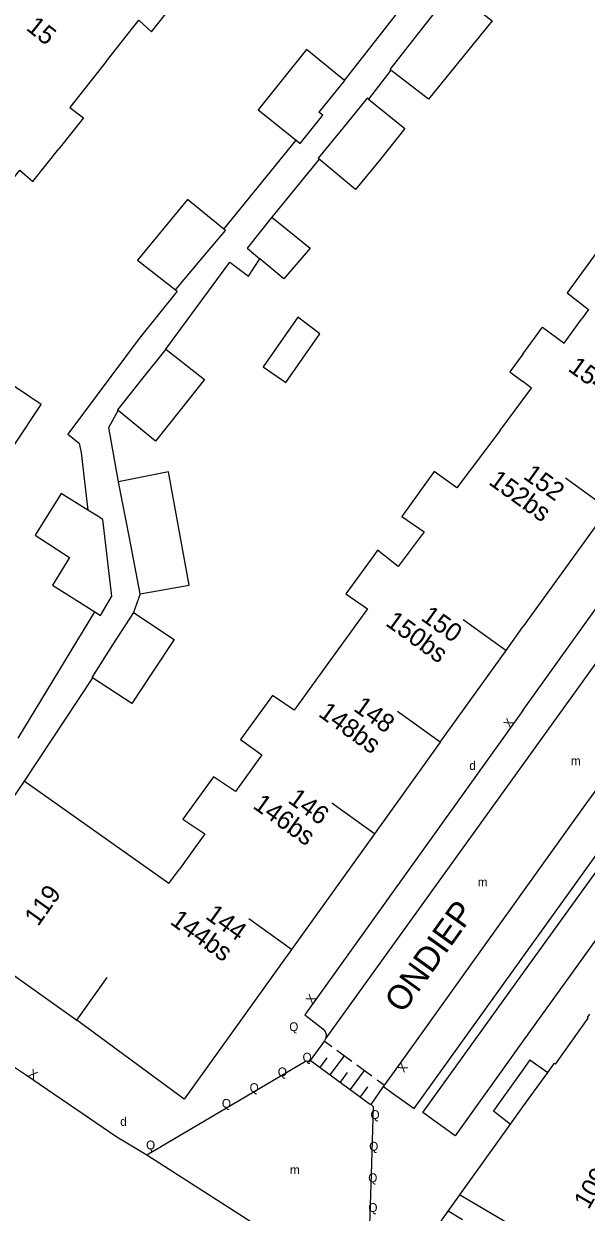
# Model space of a CAD drawing. Extents: x 134999 to 136502, y 457398 to 459002.
# Drawn here: x 135471.5 to 135503.6, y 457655 to 457722.8 of the extents above; entities that cross this region are included whole.
import ezdxf

# ---------------------------------------------------------------- set-up
doc = ezdxf.new("R2010")
doc.units = 0
for name, color, linetype in [('RI_DGTB_15', 7, 'Continuous'), ('RI_DGTB_2', 7, 'Continuous'), ('RI_DGTB_29', 7, 'Continuous'), ('RI_DGTB_30', 7, 'Continuous'), ('RI_DGTB_31', 7, 'Continuous'), ('RI_DGTB_35', 7, 'Continuous'), ('RI_DGTB_36', 7, 'Continuous'), ('RI_DGTB_37', 7, 'Continuous'), ('RI_DGTB_4', 7, 'Continuous'), ('RI_DGTB_43', 7, 'Continuous'), ('RI_DGTB_5', 7, 'Continuous'), ('RI_DGTB_53', 7, 'Continuous'), ('RI_DGTB_54', 7, 'Continuous'), ('RI_DGTB_6', 7, 'Continuous'), ('RI_DGTB_7', 7, 'Continuous')]:
    doc.layers.add(name, color=color, linetype=linetype)

msp = doc.modelspace()

# ---------------------------------------------------------------- linework, layer by layer
at = {"layer": 'RI_DGTB_15'}
for p, q in [((135504.859, 457695.11), (135502.425, 457696.863)), ((135499.033, 457687.029), (135496.596, 457688.778)), ((135495.278, 457681.796), (135492.841, 457683.545)), ((135491.523, 457676.563), (135489.086, 457678.312)), ((135486.785, 457669.96), (135484.348, 457671.709)), ((135474.528, 457665.93), (135476.267, 457668.376))]:
    msp.add_line(p, q, dxfattribs=at)
at = {"layer": 'RI_DGTB_2'}
for p, q in [((135495.734, 457655.033), (135496.404, 457655.963)), ((135495.241, 457654.334), (135495.734, 457655.033))]:
    msp.add_line(p, q, dxfattribs=at)
for points in [[(135501.42, 457662.952), (135501.801, 457663.471), (135501.858, 457663.43), (135503.736, 457666.048), (135503.686, 457666.092), (135503.816, 457666.274)], [(135500, 457660.979), (135501.42, 457662.952)], [(135499.294, 457660.002), (135500, 457660.979)], [(135496.404, 457655.963), (135499.294, 457660.002)], [(135500, 457653.838), (135496.477, 457655.909), (135496.404, 457655.963)]]:
    msp.add_lwpolyline(points, dxfattribs=at)
at = {"layer": 'RI_DGTB_31'}
for p, q in [((135488.66, 457664.748), (135489.09, 457664.432)), ((135489.376, 457664.222), (135490.236, 457663.59)), ((135487.857, 457663.655), (135491.295, 457661.128)), ((135488.43, 457663.234), (135488.832, 457663.781)), ((135489.003, 457662.812), (135489.807, 457663.906)), ((135489.576, 457662.391), (135489.978, 457662.938)), ((135490.149, 457661.97), (135490.953, 457663.064)), ((135490.523, 457663.379), (135491.382, 457662.748)), ((135490.722, 457661.549), (135491.124, 457662.096)), ((135490.861, 457661.731), (135491.153, 457662.137)), ((135491.669, 457662.537), (135492.099, 457662.222))]:
    msp.add_line(p, q, dxfattribs=at)
at = {"layer": 'RI_DGTB_4'}
for p, q in [((135504.862, 457695.108), (135500, 457688.369)), ((135499.037, 457687.027), (135500, 457688.369)), ((135495.281, 457681.794), (135499.037, 457687.027)), ((135495.281, 457681.794), (135491.525, 457676.561)), ((135491.525, 457676.561), (135486.786, 457669.959))]:
    msp.add_line(p, q, dxfattribs=at)
for points in [[(135471.516, 457679.564), (135468.147, 457674.626)], [(135466.233, 457671.821), (135474.528, 457665.93)], [(135486.786, 457669.959), (135480.663, 457661.428), (135474.528, 457665.93)]]:
    msp.add_lwpolyline(points, dxfattribs=at)
at = {"layer": 'RI_DGTB_5'}
for p, q in [((135498.677, 457699.563), (135500, 457701.332)), ((135479.783, 457673.729), (135471.516, 457679.564)), ((135479.783, 457673.729), (135480.381, 457674.556))]:
    msp.add_line(p, q, dxfattribs=at)
for points in [[(135476.2, 457720.622), (135478.075, 457722.984), (135478.791, 457722.321), (135480.31, 457724.25)], [(135476.2, 457720.622), (135474.123, 457718.007), (135474.901, 457717.421), (135473.502, 457715.648)], [(135469.083, 457711.66), (135471.275, 457714.42), (135472.021, 457713.771), (135473.502, 457715.648)], [(135507.963, 457712.314), (135505.603, 457709.052), (135504.367, 457709.953), (135502.525, 457707.423), (135503.746, 457706.486), (135503.339, 457705.924)], [(135500, 457703.93), (135501.115, 457705.461), (135502.351, 457704.56), (135503.339, 457705.924)], [(135500, 457703.93), (135499.249, 457702.928), (135500, 457702.365)], [(135500, 457701.332), (135500.495, 457701.994), (135500, 457702.365)], [(135498.677, 457699.563), (135496.233, 457696.294), (135494.94, 457697.225), (135493.093, 457694.673), (135494.354, 457693.789), (135492.876, 457691.816), (135491.705, 457692.755), (135491.483, 457692.448)], [(135491.483, 457692.448), (135489.893, 457690.253), (135491.129, 457689.403), (135488.924, 457686.356)], [(135488.924, 457686.356), (135486.94, 457683.616), (135485.696, 457684.455), (135483.872, 457681.937), (135485.1, 457681.074)], [(135485.1, 457681.074), (135483.582, 457678.976), (135482.335, 457679.814), (135480.589, 457677.402), (135481.837, 457676.567), (135480.381, 457674.556)]]:
    msp.add_lwpolyline(points, dxfattribs=at)
at = {"layer": 'RI_DGTB_53'}
for p, q in [((135514.46, 457700.65), (135500, 457680.522)), ((135478.521, 457658.241), (135490.851, 457650.371))]:
    msp.add_line(p, q, dxfattribs=at)
for points in [[(135500, 457683.599), (135512.06, 457700.41), (135512.71, 457701.29), (135513.75, 457700.53), (135513.907, 457700.461), (135514.112, 457700.449), (135514.306, 457700.515), (135514.46, 457700.65)], [(135503.556, 457678.191), (135504.282, 457679.178), (135515.7, 457695.058)], [(135500, 457683.599), (135487.54, 457666.23), (135488.58, 457665.44), (135488.711, 457665.295), (135488.773, 457665.109), (135488.756, 457664.914)], [(135500, 457669.528), (135509.475, 457682.704)], [(135500, 457673.232), (135503.556, 457678.191)], [(135504.18, 457674.403), (135506.006, 457673.082), (135500, 457664.725)], [(135500, 457668.596), (135504.18, 457674.403)], [(135492.109, 457662.245), (135492.913, 457663.35), (135500, 457673.232)], [(135492.04, 457662.15), (135492.479, 457661.816), (135493.795, 457660.9), (135500, 457669.528)], [(135500, 457664.725), (135496.124, 457659.332), (135494.287, 457660.659), (135500, 457668.596)], [(135488.756, 457664.914), (135488.675, 457664.76)], [(135488.675, 457664.76), (135488.67, 457664.75), (135487.789, 457663.549)], [(135471.651, 457662.804), (135476.821, 457659.281), (135478.521, 457658.241)], [(135491.469, 457660.996), (135491.334, 457661.122), (135492.04, 457662.15), (135492.109, 457662.245)], [(135490.851, 457650.371), (135491.119, 457650.783), (135491.172, 457651.374), (135491.35, 457657.132), (135491.469, 457660.996)]]:
    msp.add_lwpolyline(points, dxfattribs=at)
at = {"layer": 'RI_DGTB_54'}
for p, q in [((135489.805, 457719.536), (135493.826, 457724.683)), ((135492.455, 457720.134), (135491.182, 457718.473)), ((135482.924, 457711.058), (135487.048, 457716.131)), ((135488.371, 457715.058), (135485.668, 457711.747)), ((135478.138, 457690.257), (135477.771, 457689.197)), ((135475.43, 457685.454), (135471.516, 457679.564)), ((135500, 457680.522), (135488.756, 457664.914))]:
    msp.add_line(p, q, dxfattribs=at)
for points in [[(135479.603, 457704.217), (135483.261, 457709.171), (135484.331, 457708.381), (135484.971, 457709.368)], [(135480.169, 457707.594), (135480.255, 457707.524), (135478.081, 457704.821), (135474.019, 457699.371), (135474.661, 457698.851), (135474.781, 457698.301), (135475.165, 457695.031)], [(135476.914, 457696.637), (135476.361, 457699.741), (135476.894, 457700.707)], [(135471.182, 457682.013), (135475.564, 457689.231)], [(135469.802, 457664.015), (135471.651, 457662.804)], [(135478.521, 457658.241), (135487.621, 457663.621), (135487.789, 457663.549)]]:
    msp.add_lwpolyline(points, dxfattribs=at)
at = {"layer": 'RI_DGTB_6'}
msp.add_line((135484.879, 457717.876), (135487.048, 457716.131), dxfattribs=at)
for points in [[(135496.191, 457724.567), (135495.989, 457724.726), (135494.2, 457722.448)], [(135496.191, 457724.567), (135498.253, 457722.944), (135496.421, 457720.705)], [(135494.2, 457722.448), (135492.41, 457720.169), (135492.455, 457720.134)], [(135489.805, 457719.536), (135487.647, 457721.316), (135486.178, 457719.491)], [(135496.421, 457720.705), (135494.602, 457718.482), (135492.455, 457720.134)], [(135486.178, 457719.491), (135484.879, 457717.876)], [(135489.805, 457719.536), (135488.345, 457717.733)], [(135491.182, 457718.473), (135491.11, 457718.535), (135489.708, 457716.825)], [(135491.182, 457718.473), (135493.264, 457716.795), (135491.859, 457715.061)], [(135487.048, 457716.131), (135487.277, 457715.947), (135488.576, 457717.562), (135488.345, 457717.733)], [(135489.708, 457716.825), (135488.306, 457715.115), (135488.371, 457715.058)], [(135491.859, 457715.061), (135490.446, 457713.318), (135488.371, 457715.058)], [(135482.924, 457711.058), (135480.838, 457712.747), (135479.414, 457711.018)], [(135485.668, 457711.747), (135484.246, 457709.975), (135484.971, 457709.368)], [(135485.668, 457711.747), (135487.845, 457709.985), (135486.346, 457708.217), (135484.971, 457709.368)], [(135479.414, 457711.018), (135477.989, 457709.289), (135480.169, 457707.594)], [(135481.559, 457709.25), (135483.015, 457710.985), (135482.924, 457711.058)], [(135480.169, 457707.594), (135481.559, 457709.25)], [(135463.778, 457703.606), (135470.954, 457698.746), (135472.498, 457701.056), (135465.308, 457705.896), (135463.778, 457703.606)], [(135485.174, 457703.214), (135486.471, 457702.311), (135488.411, 457705.09), (135487.147, 457706.04), (135485.174, 457703.214)], [(135479.603, 457704.217), (135478.225, 457702.482)], [(135479.603, 457704.217), (135481.823, 457702.483), (135480.429, 457700.731)], [(135478.225, 457702.482), (135476.847, 457700.746), (135476.894, 457700.707)], [(135480.429, 457700.731), (135479.025, 457698.966), (135476.894, 457700.707)], [(135480.348, 457693.988), (135479.754, 457697.221), (135476.914, 457696.637)], [(135477.526, 457693.447), (135476.914, 457696.637)], [(135475.165, 457695.031), (135473.632, 457695.984), (135472.141, 457693.608), (135474.112, 457692.337)], [(135475.641, 457694.735), (135475.165, 457695.031)], [(135475.564, 457689.231), (135475.886, 457689.028), (135476.532, 457690.12), (135476.014, 457694.5), (135475.641, 457694.735)], [(135478.138, 457690.257), (135480.943, 457690.745), (135480.348, 457693.988)], [(135478.138, 457690.257), (135477.526, 457693.447)], [(135474.112, 457692.337), (135473.138, 457690.757), (135475.564, 457689.231)], [(135477.771, 457689.197), (135476.574, 457687.343)], [(135477.771, 457689.197), (135480.086, 457687.645), (135478.891, 457685.847)], [(135476.574, 457687.343), (135475.377, 457685.489), (135475.43, 457685.454)], [(135478.891, 457685.847), (135477.665, 457684.003), (135475.43, 457685.454)]]:
    msp.add_lwpolyline(points, dxfattribs=at)
at = {"layer": 'RI_DGTB_7'}
for p, q in [((135500.399, 457663.666), (135500, 457663.108)), ((135500.399, 457663.666), (135501.42, 457662.952)), ((135500, 457663.108), (135498.32, 457660.757)), ((135498.32, 457660.757), (135499.294, 457660.002)), ((135496.548, 457654.54), (135495.734, 457655.033))]:
    msp.add_line(p, q, dxfattribs=at)

# ---------------------------------------------------------------- texts
at = {"layer": 'RI_DGTB_29'}
msp.add_text('d', height=0.5, rotation=359.99963, dxfattribs=at).set_placement((135496.94, 457680.21))
msp.add_text('d', height=0.5, dxfattribs=at).set_placement((135477.005, 457659.9))
at = {"layer": 'RI_DGTB_30'}
for height, rotation, p in [(0.5, 54.34804, (135499.254, 457682.567)), (0.5, 54.27585, (135487.964, 457666.817)), (0.5, 233.97286, (135493.06, 457663.552)), (0.499, 326.7167, (135471.715, 457662.764))]:
    msp.add_text('X', height=height, rotation=rotation, dxfattribs=at).set_placement(p)
at = {"layer": 'RI_DGTB_31'}
for p in [(135486.659, 457665.309), (135487.417, 457663.57), (135486.002, 457662.731), (135484.394, 457661.833), (135482.811, 457660.936), (135491.296, 457660.295), (135478.482, 457658.562), (135491.222, 457658.487), (135491.168, 457656.69), (135491.177, 457654.994)]:
    msp.add_text('Q', height=0.5, dxfattribs=at).set_placement(p)
at = {"layer": 'RI_DGTB_35'}
for s, rotation, p in [('119', 54.5866, (135472.315, 457671.241)), ('144', 324.3406, (135481.813, 457671.77)), ('109/113K', 59.6053, (135503.749, 457655.087))]:
    msp.add_text(s, height=1.054, rotation=rotation, dxfattribs=at).set_placement(p)
at = {"layer": 'RI_DGTB_36'}
for s, rotation, p in [('15', 321.3347, (135471.578, 457722.471)), ('154bs', 324.2483, (135502.521, 457703.017)), ('152', 324.2483, (135499.964, 457696.874)), ('152bs', 324.2483, (135497.989, 457696.547)), ('150', 324.3406, (135494.122, 457688.796)), ('150bs', 324.3406, (135492.096, 457688.495)), ('148bs', 324.3406, (135488.266, 457683.314)), ('148', 324.3406, (135490.272, 457683.63)), ('146bs', 324.3406, (135484.525, 457678.071)), ('146', 324.3406, (135486.524, 457678.392)), ('144bs', 324.3406, (135479.797, 457671.462))]:
    msp.add_text(s, height=1.054, rotation=rotation, dxfattribs=at).set_placement(p)
at = {"layer": 'RI_DGTB_37'}
msp.add_text('ONDIEP', height=1.4, rotation=54.33066, dxfattribs=at).set_placement((135493.136, 457666.261))
at = {"layer": 'RI_DGTB_43'}
for p in [(135502.74, 457680.48), (135486.7, 457657.15)]:
    msp.add_text('m', height=0.5, rotation=359.99963, dxfattribs=at).set_placement(p)
msp.add_text('m', height=0.5, dxfattribs=at).set_placement((135497.421, 457673.563))

doc.saveas('drawing.dxf')
